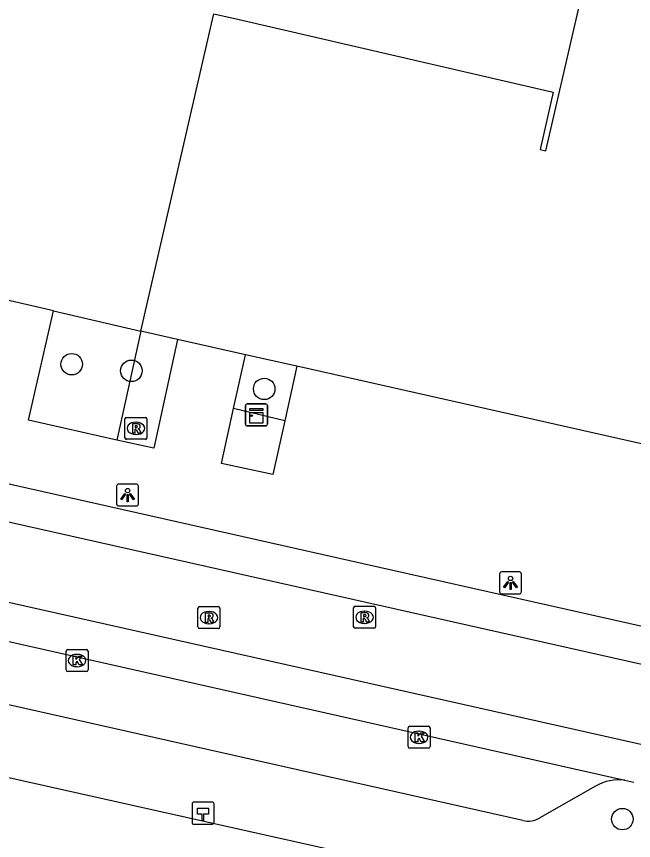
# Model space of a CAD drawing. Extents: x 162172 to 163187, y 382874 to 383684.
# Drawn here: x 162771.52 to 162799.59, y 382962.64 to 383000.14 of the extents above; entities that cross this region are included whole.
import ezdxf

# ---------------------------------------------------------------- set-up
doc = ezdxf.new("R2010")
doc.units = 0
for name, color, linetype in [('IMGEO_Boom', 7, 'Continuous'), ('IMGEO_Groenvoorziening', 7, 'Continuous'), ('IMGEO_Hectometerpaal', 7, 'Continuous'), ('IMGEO_Kast', 7, 'Continuous'), ('IMGEO_Kolk', 7, 'Continuous'), ('IMGEO_Lichtpunt', 7, 'Continuous'), ('IMGEO_Pand', 7, 'Continuous'), ('IMGEO_Parkeervlak_open', 7, 'Continuous'), ('IMGEO_Rijbaan_lokaal_gesloten', 7, 'Continuous'), ('IMGEO_Rioolput', 7, 'Continuous'), ('IMGEO_Voetpad_gesloten', 7, 'Continuous'), ('IMGEO_Voetpad_open', 7, 'Continuous'), ('IMGEO_Waterloop', 7, 'Continuous')]:
    doc.layers.add(name, color=color, linetype=linetype)

msp = doc.modelspace()

# ---------------------------------------------------------------- linework, layer by layer
at = {"layer": 'IMGEO_Boom'}
for centre in [(162774.033, 382984.316), (162776.748, 382984.015), (162782.791, 382983.192), (162799.084, 382963.615)]:
    msp.add_circle(centre, 0.489, dxfattribs=at)
at = {"layer": 'IMGEO_Groenvoorziening'}
msp.add_lwpolyline([(162784.276, 382984.222), (162781.94, 382984.748)], dxfattribs=at)
at = {"layer": 'IMGEO_Hectometerpaal'}
for p, q in [((162779.506, 382964.304), (162779.506, 382963.463)), ((162779.506, 382964.304), (162779.506, 382963.463)), ((162780.422, 382964.388), (162779.581, 382964.388)), ((162780.422, 382964.388), (162779.581, 382964.388)), ((162780.506, 382963.472), (162780.506, 382964.313)), ((162780.506, 382963.472), (162780.506, 382964.313)), ((162779.59, 382963.388), (162780.431, 382963.388)), ((162779.59, 382963.388), (162780.431, 382963.388))]:
    msp.add_line(p, q, dxfattribs=at)
msp.add_lwpolyline([(162780.031, 382963.532), (162779.971, 382963.532), (162779.971, 382963.837), (162779.751, 382963.837), (162779.751, 382964.106), (162780.251, 382964.106), (162780.251, 382963.837), (162780.031, 382963.837), (162780.031, 382963.532)], dxfattribs=at)
for centre, start, end in [((162779.584, 382964.31), 92.4484, 184.2845), ((162779.584, 382964.31), 92.4484, 184.2845), ((162780.428, 382964.31), 2.4484, 94.2845), ((162780.428, 382964.31), 2.4484, 94.2845), ((162779.584, 382963.466), 182.4484, 274.2845), ((162779.584, 382963.466), 182.4484, 274.2845), ((162780.428, 382963.466), 272.4484, 4.2845), ((162780.428, 382963.466), 272.4484, 4.2845)]:
    msp.add_arc(centre, 0.0779, start, end, dxfattribs=at)
at = {"layer": 'IMGEO_Kast'}
for p, q in [((162781.934, 382981.583), (162781.934, 382982.424)), ((162781.934, 382982.424), (162781.934, 382981.583)), ((162782.009, 382982.508), (162782.85, 382982.508)), ((162782.85, 382982.508), (162782.009, 382982.508)), ((162782.934, 382982.433), (162782.934, 382981.592)), ((162782.934, 382981.592), (162782.934, 382982.433)), ((162782.859, 382981.508), (162782.018, 382981.508)), ((162782.018, 382981.508), (162782.859, 382981.508))]:
    msp.add_line(p, q, dxfattribs=at)
for points in [[(162782.129, 382982.298), (162782.729, 382982.298), (162782.729, 382982.213), (162782.129, 382982.213), (162782.129, 382982.298)], [(162782.129, 382982.123), (162782.729, 382982.123), (162782.729, 382981.634), (162782.129, 382981.634), (162782.129, 382982.123)]]:
    msp.add_lwpolyline(points, dxfattribs=at)
msp.add_circle((162782.213, 382981.972), 0.0377, dxfattribs=at)
for centre, start, end in [((162782.012, 382982.43), 92.4484, 184.2845), ((162782.012, 382982.43), 92.4484, 184.2845), ((162782.856, 382982.43), 2.4484, 94.2845), ((162782.856, 382982.43), 2.4484, 94.2845), ((162782.012, 382981.586), 182.4484, 274.2845), ((162782.012, 382981.586), 182.4484, 274.2845), ((162782.856, 382981.586), 272.4484, 4.2845), ((162782.856, 382981.586), 272.4484, 4.2845)]:
    msp.add_arc(centre, 0.0779, start, end, dxfattribs=at)
at = {"layer": 'IMGEO_Kolk'}
for p, q in [((162773.777, 382970.406), (162773.777, 382971.258)), ((162773.852, 382971.332), (162774.704, 382971.332)), ((162774.265, 382971.112), (162774.29, 382971.112)), ((162774.778, 382971.258), (162774.778, 382970.406)), ((162774.704, 382970.332), (162773.852, 382970.332)), ((162774.288, 382970.552), (162774.263, 382970.552)), ((162789.337, 382966.912), (162789.337, 382967.764)), ((162789.412, 382967.838), (162790.264, 382967.838)), ((162789.825, 382967.618), (162789.85, 382967.618)), ((162790.338, 382967.764), (162790.338, 382966.912)), ((162789.848, 382967.058), (162789.823, 382967.058)), ((162790.264, 382966.838), (162789.412, 382966.838))]:
    msp.add_line(p, q, dxfattribs=at)
for points in [[(162773.777, 382970.406), (162773.777, 382971.258)], [(162773.852, 382971.332), (162774.704, 382971.332)], [(162774.098, 382971.032), (162774.221, 382971.032), (162774.221, 382970.881), (162774.351, 382971.032), (162774.515, 382971.032), (162774.369, 382970.881), (162774.522, 382970.632), (162774.37, 382970.632), (162774.285, 382970.796), (162774.221, 382970.729), (162774.221, 382970.632), (162774.098, 382970.632), (162774.098, 382971.032)], [(162774.778, 382971.258), (162774.778, 382970.406)], [(162774.704, 382970.332), (162773.852, 382970.332)], [(162789.337, 382966.912), (162789.337, 382967.764)], [(162789.412, 382967.838), (162790.264, 382967.838)], [(162790.338, 382967.764), (162790.338, 382966.912)], [(162789.658, 382967.538), (162789.781, 382967.538), (162789.781, 382967.387), (162789.911, 382967.538), (162790.075, 382967.538), (162789.929, 382967.387), (162790.082, 382967.138), (162789.93, 382967.138), (162789.845, 382967.302), (162789.781, 382967.235), (162789.781, 382967.138), (162789.658, 382967.138), (162789.658, 382967.538)], [(162790.264, 382966.838), (162789.412, 382966.838)]]:
    msp.add_lwpolyline(points, dxfattribs=at)
for centre, start, end in [((162773.854, 382971.256), 91.552, 178.448), ((162773.854, 382971.256), 91.552, 178.448), ((162774.702, 382971.256), 1.552, 88.448), ((162774.702, 382971.256), 1.552, 88.448), ((162773.854, 382970.408), 181.552, 268.448), ((162773.854, 382970.408), 181.552, 268.448), ((162774.702, 382970.408), 271.552, 358.448), ((162774.702, 382970.408), 271.552, 358.448), ((162789.414, 382967.762), 91.552, 178.448), ((162789.414, 382967.762), 91.552, 178.448), ((162790.262, 382967.762), 1.552, 88.448), ((162790.262, 382967.762), 1.552, 88.448), ((162789.414, 382966.914), 181.552, 268.448), ((162789.414, 382966.914), 181.552, 268.448), ((162790.262, 382966.914), 271.552, 358.448), ((162790.262, 382966.914), 271.552, 358.448)]:
    msp.add_arc(centre, 0.0765, start, end, dxfattribs=at)
for centre, major_axis, ratio, start_param, end_param in [((162774.264, 382970.832), (-0.387, 0.002), 0.722429, 4.712389, 7.853982), ((162774.289, 382970.832), (-0.39, 0.002), 0.717154, 1.570796, 4.712389), ((162789.824, 382967.338), (-0.387, 0.002), 0.722429, 4.712389, 7.853982), ((162789.849, 382967.338), (-0.39, 0.002), 0.717154, 1.570796, 4.712389)]:
    msp.add_ellipse(centre, major_axis=major_axis, ratio=ratio, start_param=start_param, end_param=end_param, dxfattribs=at)
at = {"layer": 'IMGEO_Lichtpunt'}
for p, q in [((162776.976, 382978.862), (162776.168, 382978.862)), ((162776.976, 382978.862), (162776.168, 382978.862)), ((162776.074, 382978.767), (162776.074, 382977.96)), ((162776.074, 382978.767), (162776.074, 382977.96)), ((162777.07, 382977.96), (162777.07, 382978.767)), ((162777.07, 382977.96), (162777.07, 382978.767)), ((162776.168, 382977.866), (162776.976, 382977.866)), ((162776.168, 382977.866), (162776.976, 382977.866)), ((162793.496, 382974.768), (162793.496, 382973.961)), ((162793.496, 382974.768), (162793.496, 382973.961)), ((162794.398, 382974.863), (162793.59, 382974.863)), ((162794.398, 382974.863), (162793.59, 382974.863)), ((162794.492, 382973.961), (162794.492, 382974.768)), ((162794.492, 382973.961), (162794.492, 382974.768)), ((162793.59, 382973.867), (162794.398, 382973.867)), ((162793.59, 382973.867), (162794.398, 382973.867))]:
    msp.add_line(p, q, dxfattribs=at)
for points in [[(162776.448, 382978.431), (162776.487, 382978.403), (162776.299, 382978.141), (162776.261, 382978.168), (162776.448, 382978.431)], [(162776.55, 382978.383), (162776.597, 382978.383), (162776.597, 382978.061), (162776.55, 382978.061), (162776.55, 382978.383)], [(162776.66, 382978.403), (162776.698, 382978.43), (162776.885, 382978.168), (162776.846, 382978.14), (162776.66, 382978.403)], [(162793.87, 382974.432), (162793.909, 382974.404), (162793.721, 382974.142), (162793.683, 382974.169), (162793.87, 382974.432)], [(162793.972, 382974.384), (162794.019, 382974.384), (162794.019, 382974.062), (162793.972, 382974.062), (162793.972, 382974.384)], [(162794.082, 382974.404), (162794.12, 382974.431), (162794.307, 382974.169), (162794.268, 382974.141), (162794.082, 382974.404)]]:
    msp.add_lwpolyline(points, dxfattribs=at)
for centre in [(162776.573, 382978.565), (162793.995, 382974.566)]:
    msp.add_circle(centre, 0.0994, dxfattribs=at)
for centre, start, end in [((162776.168, 382978.767), 90, 180), ((162776.168, 382978.767), 90, 180), ((162776.976, 382978.767), 0, 90), ((162776.976, 382978.767), 0, 90), ((162776.168, 382977.96), 180, 270), ((162776.168, 382977.96), 180, 270), ((162776.976, 382977.96), 270, 0), ((162776.976, 382977.96), 270, 360), ((162793.59, 382974.768), 90, 180), ((162793.59, 382974.768), 90, 180), ((162794.398, 382974.768), 0, 90), ((162794.398, 382974.768), 0, 90), ((162793.59, 382973.961), 180, 270), ((162793.59, 382973.961), 180, 270), ((162794.398, 382973.961), 270, 0), ((162794.398, 382973.961), 270, 360)]:
    msp.add_arc(centre, 0.0946, start, end, dxfattribs=at)
at = {"layer": 'IMGEO_Pand'}
for points in [[(162777.176, 382985.822), (162780.433, 383000), (162780.494, 383000.267), (162781.65, 383000), (162795.933, 382996.7), (162795.345, 382994.092), (162795.598, 382994.033), (162796.977, 383000), (162801.529, 383019.696)], [(162773.202, 382986.741), (162765.246, 382988.58)], [(162773.202, 382986.741), (162777.176, 382985.822)]]:
    msp.add_lwpolyline(points, dxfattribs=at)
at = {"layer": 'IMGEO_Parkeervlak_open'}
for points in [[(162794.556, 382963.557), (162784.911, 382965.727), (162745.684, 382974.551)], [(162797.863, 382965.113), (162795.324, 382963.67)]]:
    msp.add_lwpolyline(points, dxfattribs=at)
for centre, radius, start, end in [((162798.933, 382963.303), 2.103, 82.7914, 120.5873), ((162794.809, 382964.501), 0.977, 254.9642, 301.7762)]:
    msp.add_arc(centre, radius, start, end, dxfattribs=at)
at = {"layer": 'IMGEO_Rijbaan_lokaal_gesloten'}
for points in [[(162571.899, 383023.687), (162773.34, 382978.384), (162787.291, 382975.248), (162824.157, 382966.963), (162829.302, 382965.805), (162943.475, 382940.176), (162960.356, 382936.387), (163076.773, 382910.308)], [(162571.522, 383022.029), (162786.88, 382973.603), (162917.14, 382944.312), (162943.106, 382938.499), (163087.202, 382906.239)], [(163063.468, 382907.805), (162942.339, 382935.016), (162786.012, 382970.134), (162582.55, 383015.84)], [(162742.474, 382978.167), (162785.592, 382968.454), (162799.197, 382965.389)], [(162799.197, 382965.389), (162799.607, 382965.303)]]:
    msp.add_lwpolyline(points, dxfattribs=at)
at = {"layer": 'IMGEO_Rioolput'}
for p, q in [((162776.53, 382981.898), (162777.382, 382981.898)), ((162776.455, 382980.972), (162776.455, 382981.824)), ((162776.943, 382981.678), (162776.968, 382981.678)), ((162777.456, 382981.824), (162777.456, 382980.972)), ((162776.966, 382981.118), (162776.941, 382981.118)), ((162777.382, 382980.898), (162776.53, 382980.898)), ((162779.849, 382973.284), (162780.701, 382973.284)), ((162786.928, 382973.298), (162787.78, 382973.298)), ((162779.774, 382972.358), (162779.774, 382973.21)), ((162780.262, 382973.064), (162780.287, 382973.064)), ((162780.775, 382973.21), (162780.775, 382972.358)), ((162786.853, 382972.372), (162786.853, 382973.224)), ((162787.341, 382973.078), (162787.366, 382973.078)), ((162787.854, 382973.224), (162787.854, 382972.372)), ((162780.285, 382972.504), (162780.26, 382972.504)), ((162787.364, 382972.518), (162787.339, 382972.518)), ((162780.701, 382972.284), (162779.849, 382972.284)), ((162787.78, 382972.298), (162786.928, 382972.298))]:
    msp.add_line(p, q, dxfattribs=at)
for points in [[(162776.53, 382981.898), (162777.382, 382981.898)], [(162776.455, 382980.972), (162776.455, 382981.824)], [(162777.044, 382981.596), (162776.792, 382981.598), (162776.792, 382981.198)], [(162776.97, 382981.517), (162776.916, 382981.517), (162776.916, 382981.436)], [(162777.456, 382981.824), (162777.456, 382980.972)], [(162776.792, 382981.198), (162776.916, 382981.198), (162776.916, 382981.36), (162776.927, 382981.36)], [(162776.916, 382981.436), (162776.968, 382981.436)], [(162776.974, 382981.331), (162777.045, 382981.198), (162777.185, 382981.198), (162777.12, 382981.324)], [(162777.382, 382980.898), (162776.53, 382980.898)], [(162779.849, 382973.284), (162780.701, 382973.284)], [(162786.928, 382973.298), (162787.78, 382973.298)], [(162779.774, 382972.358), (162779.774, 382973.21)], [(162780.363, 382972.982), (162780.111, 382972.984), (162780.111, 382972.584)], [(162780.289, 382972.903), (162780.235, 382972.903), (162780.235, 382972.822)], [(162780.775, 382973.21), (162780.775, 382972.358)], [(162786.853, 382972.372), (162786.853, 382973.224)], [(162787.442, 382972.996), (162787.19, 382972.998), (162787.19, 382972.598)], [(162787.368, 382972.917), (162787.314, 382972.917), (162787.314, 382972.836)], [(162787.854, 382973.224), (162787.854, 382972.372)], [(162780.111, 382972.584), (162780.235, 382972.584), (162780.235, 382972.746), (162780.246, 382972.746)], [(162780.235, 382972.822), (162780.287, 382972.822)], [(162780.293, 382972.717), (162780.364, 382972.584), (162780.504, 382972.584), (162780.439, 382972.71)], [(162787.19, 382972.598), (162787.314, 382972.598), (162787.314, 382972.76), (162787.325, 382972.76)], [(162787.314, 382972.836), (162787.366, 382972.836)], [(162787.372, 382972.731), (162787.443, 382972.598), (162787.583, 382972.598), (162787.518, 382972.724)], [(162780.701, 382972.284), (162779.849, 382972.284)], [(162787.78, 382972.298), (162786.928, 382972.298)]]:
    msp.add_lwpolyline(points, dxfattribs=at)
for centre, radius, start, end in [((162776.532, 382981.822), 0.0765, 91.552, 178.448), ((162776.532, 382981.822), 0.0765, 91.552, 178.448), ((162777.38, 382981.822), 0.0765, 1.552, 88.448), ((162777.38, 382981.822), 0.0765, 1.552, 88.448), ((162776.976, 382981.421), 0.0964, 77.0061, 93.1865), ((162776.99, 382981.478), 0.0378, 276.6634, 79.6772), ((162777.043, 382981.486), 0.109, 350.3612, 89.416), ((162776.926, 382981.307), 0.0533, 26.0293, 88.6989), ((162776.952, 382981.625), 0.19, 274.7715, 282.9687), ((162777.041, 382981.486), 0.112, 277.5842, 350.9817), ((162777.025, 382981.271), 0.108, 29.5134, 73.7905), ((162776.532, 382980.974), 0.0765, 181.552, 268.448), ((162776.532, 382980.974), 0.0765, 181.552, 268.448), ((162777.38, 382980.974), 0.0765, 271.552, 358.448), ((162777.38, 382980.974), 0.0765, 271.552, 358.448), ((162779.851, 382973.208), 0.0765, 91.552, 178.448), ((162779.851, 382973.208), 0.0765, 91.552, 178.448), ((162780.699, 382973.208), 0.0765, 1.552, 88.448), ((162780.699, 382973.208), 0.0765, 1.552, 88.448), ((162786.93, 382973.222), 0.0765, 91.552, 178.448), ((162786.93, 382973.222), 0.0765, 91.552, 178.448), ((162787.778, 382973.222), 0.0765, 1.552, 88.448), ((162787.778, 382973.222), 0.0765, 1.552, 88.448), ((162780.295, 382972.807), 0.0964, 77.0061, 93.1865), ((162780.309, 382972.864), 0.0378, 276.6634, 79.6772), ((162780.362, 382972.872), 0.109, 350.3612, 89.416), ((162787.374, 382972.821), 0.0964, 77.0061, 93.1865), ((162787.388, 382972.878), 0.0378, 276.6634, 79.6772), ((162787.441, 382972.886), 0.109, 350.3612, 89.416), ((162787.439, 382972.886), 0.112, 277.5842, 350.9817), ((162780.245, 382972.693), 0.0533, 26.0293, 88.6989), ((162780.271, 382973.011), 0.19, 274.7715, 282.9687), ((162780.36, 382972.872), 0.112, 277.5842, 350.9817), ((162780.344, 382972.657), 0.108, 29.5134, 73.7905), ((162787.324, 382972.707), 0.0533, 26.0293, 88.6989), ((162787.35, 382973.025), 0.19, 274.7715, 282.9687), ((162787.423, 382972.671), 0.108, 29.5134, 73.7905), ((162779.851, 382972.36), 0.0765, 181.552, 268.448), ((162779.851, 382972.36), 0.0765, 181.552, 268.448), ((162780.699, 382972.36), 0.0765, 271.552, 358.448), ((162780.699, 382972.36), 0.0765, 271.552, 358.448), ((162786.93, 382972.374), 0.0765, 181.552, 268.448), ((162786.93, 382972.374), 0.0765, 181.552, 268.448), ((162787.778, 382972.374), 0.0765, 271.552, 358.448), ((162787.778, 382972.374), 0.0765, 271.552, 358.448)]:
    msp.add_arc(centre, radius, start, end, dxfattribs=at)
for centre, major_axis, ratio, start_param, end_param in [((162776.942, 382981.398), (-0.387, 0.002), 0.722429, 4.712389, 7.853982), ((162776.967, 382981.398), (-0.39, 0.002), 0.717154, 1.570796, 4.712389), ((162780.261, 382972.784), (-0.387, 0.002), 0.722429, 4.712389, 7.853982), ((162780.286, 382972.784), (-0.39, 0.002), 0.717154, 1.570796, 4.712389), ((162787.34, 382972.798), (-0.387, 0.002), 0.722429, 4.712389, 7.853982), ((162787.365, 382972.798), (-0.39, 0.002), 0.717154, 1.570796, 4.712389)]:
    msp.add_ellipse(centre, major_axis=major_axis, ratio=ratio, start_param=start_param, end_param=end_param, dxfattribs=at)
at = {"layer": 'IMGEO_Voetpad_gesloten'}
for points in [[(162783.727, 382981.735), (162783.188, 382979.294), (162780.843, 382979.797), (162781.397, 382982.297)], [(162783.727, 382981.735), (162781.397, 382982.297)]]:
    msp.add_lwpolyline(points, dxfattribs=at)
at = {"layer": 'IMGEO_Voetpad_open'}
for points in [[(162776.092, 382980.864), (162772.065, 382981.765), (162773.202, 382986.741)], [(162777.176, 382985.822), (162776.092, 382980.864)], [(162778.845, 382985.446), (162777.176, 382985.822)], [(162778.845, 382985.446), (162777.762, 382980.49), (162776.092, 382980.864)], [(162781.94, 382984.748), (162778.845, 382985.446)], [(162781.397, 382982.297), (162781.94, 382984.748)], [(162784.276, 382984.222), (162783.727, 382981.735)], [(162804.261, 382979.717), (162784.276, 382984.222)]]:
    msp.add_lwpolyline(points, dxfattribs=at)
at = {"layer": 'IMGEO_Waterloop'}
msp.add_lwpolyline([(162909.146, 382934.598), (162870.915, 382943.206), (162784.129, 382962.6), (162720.216, 382976.882)], dxfattribs=at)

doc.saveas('drawing.dxf')
